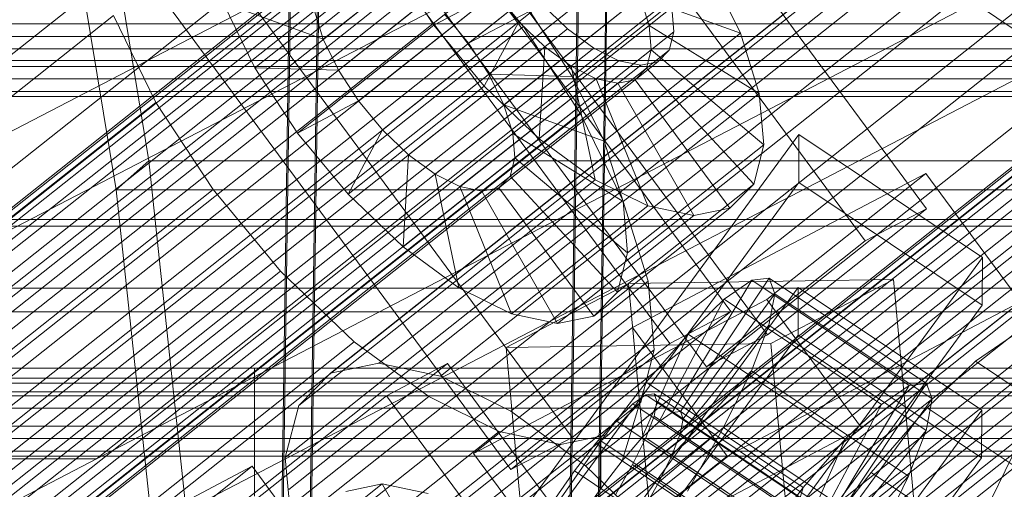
# Model space of a CAD drawing. Header units: millimetres. Extents: x -4738 to 65662, y -68080 to 6847.
# Tile 326 of 656: x -395 to -333, y -33530 to -33501. Entities that reach past the tile are written whole.
import ezdxf

# ---------------------------------------------------------------- set-up
doc = ezdxf.new("R2010")
doc.units = ezdxf.units.MM
for name, color, linetype, lineweight in [('COTAS_O', 1, 'Continuous', 0), ('frontal_C01', 7, 'Continuous', 0), ('frontal_C02', 7, 'Continuous', 0), ('frontal_C03', 7, 'Continuous', 0), ('frontal_C10', 7, 'Continuous', 0), ('frontal_secador', 7, 'Continuous', 0)]:
    doc.layers.add(name, color=color, linetype=linetype, lineweight=lineweight)
doc.dimstyles.new('R19_100', dxfattribs={"dimtxt": 250, "dimasz": 150, "dimexe": 150, "dimexo": 80, "dimgap": 100, "dimtad": 1, "dimtih": 1, "dimtoh": 1, "dimdsep": 46, "dimcen": 0.09, "dimadec": 0, "dimazin": 0, "dimtfac": 1, "dimtdec": 4, "dimtofl": 0, "dimtmove": 0, "dimatfit": 3, "dimfxl": 1, "dimtolj": 1, "dimtzin": 0, "dimarcsym": 0})

# ---------------------------------------------------------------- blocks, each defined once
blk = doc.blocks.new('DIM_R31_48')
at = {"layer": 'COTAS_O'}
for p, q in [((-1725, -33700), (-1575, -33655)), ((1725, -33700), (1575, -33655)), ((-1725, -34400), (-1725, -33700)), ((-1725, -33700), (1725, -33700)), ((-1725, -33700), (-1575, -33745)), ((1725, -33700), (1575, -33745)), ((1725, -34400), (1725, -33700))]:
    blk.add_line(p, q, dxfattribs=at)
blk.add_text('3450 O', height=250, dxfattribs=at).set_placement((0, -33600))
blk = doc.blocks.new('DIM_R31_51')
at = {"layer": 'COTAS_O'}
for p, q in [((-650, -33700), (50, -33700)), ((50, -33700), (5, -33850)), ((50, -34900), (50, -33700)), ((50, -33700), (95, -33850)), ((50, -34900), (5, -34750)), ((50, -34900), (95, -34750)), ((-650, -34900), (50, -34900))]:
    blk.add_line(p, q, dxfattribs=at)
blk.add_text('1200 O', height=250, rotation=90, dxfattribs=at).set_placement((-50, -34300))

msp = doc.modelspace()

# ---------------------------------------------------------------- linework, layer by layer
at = {"layer": 'frontal_C01'}
for p, q in [((-378.512, -33546.325), (-375.644, -33351.214)), ((-357.646, -33351.459), (-360.514, -33546.57)), ((-378.512, -33551.717), (-375.644, -33356.607)), ((-360.514, -33551.963), (-357.646, -33356.852)), ((-378.512, -33666.912), (-375.644, -33471.802)), ((-357.646, -33472.047), (-360.514, -33667.158)), ((-378.512, -33672.305), (-375.644, -33477.194)), ((-360.514, -33672.55), (-357.646, -33477.44)), ((-359.341, -33483.129), (-175.032, -33607.464))]:
    msp.add_line(p, q, dxfattribs=at)
at = {"layer": 'frontal_C02'}
for p, q in [((-373.501, -33545.31), (-345.969, -33507.788)), ((-345.981, -33510.769), (-345.969, -33507.788)), ((-345.969, -33507.788), (-334.501, -33515.457)), ((-345.981, -33510.769), (-373.513, -33548.291)), ((-334.513, -33518.438), (-345.981, -33510.769)), ((-334.501, -33515.457), (-362.033, -33552.98)), ((-334.501, -33515.457), (-334.513, -33518.438)), ((-353.378, -33525.084), (-347.835, -33516.762)), ((-347.835, -33516.762), (-348.918, -33516.88)), ((-347.835, -33516.762), (-338.005, -33523.336)), ((-347.47, -33517.722), (-347.835, -33516.762)), ((430, -33517.372), (-430, -33517.372)), ((-373.539, -33554.848), (-346.008, -33517.326)), ((-353.892, -33525.14), (-348.918, -33516.88)), ((-348.918, -33516.88), (-350.645, -33518.068)), ((-348.918, -33516.88), (-339.088, -33523.454)), ((-346.02, -33520.306), (-346.008, -33517.326)), ((-346.008, -33517.326), (-334.539, -33524.995)), ((-353.205, -33525.539), (-347.47, -33517.722)), ((-347.847, -33519.694), (-347.47, -33517.722)), ((-347.47, -33517.722), (-337.64, -33524.295)), ((-362.045, -33555.96), (-334.513, -33518.438)), ((-354.71, -33525.703), (-350.645, -33518.068)), ((-350.645, -33518.068), (-352.899, -33520.244)), ((-350.645, -33518.068), (-340.816, -33524.641)), ((-450, -33518.848), (450, -33518.848)), ((-353.384, -33526.473), (-347.847, -33519.694)), ((-348.941, -33522.543), (-347.847, -33519.694)), ((-347.847, -33519.694), (-338.017, -33526.267)), ((-346.02, -33520.306), (-373.551, -33557.829)), ((-355.777, -33526.734), (-352.899, -33520.244)), ((-352.899, -33520.244), (-355.525, -33523.26)), ((-352.899, -33520.244), (-343.069, -33526.817)), ((-334.551, -33527.975), (-346.02, -33520.306)), ((-332.629, -33520.358), (-334.938, -33521.946)), ((-334.938, -33521.946), (-337.95, -33524.855)), ((-334.938, -33521.946), (-150.629, -33645.201)), ((-480, -33522.372), (-380, -33522.372)), ((430, -33522.372), (-430, -33522.372)), ((-380, -33530.372), (-380, -33522.372)), ((-353.902, -33527.823), (-348.941, -33522.543)), ((-350.678, -33526.076), (-348.941, -33522.543)), ((-348.941, -33522.543), (-339.111, -33529.117)), ((-355.525, -33523.26), (-358.345, -33526.911)), ((-357.021, -33528.162), (-355.525, -33523.26)), ((-355.525, -33523.26), (-345.695, -33529.834)), ((-339.088, -33523.454), (-344.062, -33531.714)), ((-338.005, -33523.336), (-343.549, -33531.658)), ((-340.816, -33524.641), (-339.088, -33523.454)), ((-339.088, -33523.454), (-338.005, -33523.336)), ((-338.005, -33523.336), (-337.64, -33524.295)), ((-355.53, -33524.045), (-356.348, -33524.607)), ((-355.017, -33523.989), (-355.53, -33524.045)), ((-355.53, -33524.045), (-141.731, -33667.02)), ((-354.844, -33524.443), (-355.017, -33523.989)), ((-355.017, -33523.989), (-141.218, -33666.964)), ((-356.348, -33524.607), (-357.415, -33525.638)), ((-356.348, -33524.607), (-142.549, -33667.583)), ((-355.022, -33525.377), (-354.844, -33524.443)), ((-354.844, -33524.443), (-141.045, -33667.419)), ((-340.816, -33524.641), (-344.88, -33532.276)), ((-337.64, -33524.295), (-343.376, -33532.113)), ((-343.069, -33526.817), (-340.816, -33524.641)), ((-337.64, -33524.295), (-338.017, -33526.267)), ((-334.539, -33524.995), (-362.071, -33562.517)), ((-355.541, -33526.727), (-355.022, -33525.377)), ((-355.022, -33525.377), (-141.224, -33668.353)), ((-354.71, -33525.703), (-353.892, -33525.14)), ((-353.892, -33525.14), (-353.378, -33525.084)), ((-344.062, -33531.714), (-353.892, -33525.14)), ((-343.549, -33531.658), (-353.378, -33525.084)), ((-353.378, -33525.084), (-353.205, -33525.539)), ((-337.95, -33524.855), (-341.461, -33528.888)), ((-337.95, -33524.855), (-153.641, -33648.11)), ((-334.539, -33524.995), (-334.551, -33527.975)), ((-357.415, -33525.638), (-358.659, -33527.067)), ((-357.415, -33525.638), (-143.617, -33668.613)), ((-355.777, -33526.734), (-354.71, -33525.703)), ((-344.88, -33532.276), (-354.71, -33525.703)), ((-353.205, -33525.539), (-353.384, -33526.473)), ((-343.376, -33532.113), (-353.205, -33525.539)), ((-354.725, -33529.496), (-350.678, -33526.076)), ((-353.384, -33526.473), (-353.902, -33527.823)), ((-343.554, -33533.047), (-353.384, -33526.473)), ((-352.938, -33530.052), (-350.678, -33526.076)), ((-350.678, -33526.076), (-340.848, -33532.65)), ((-338.017, -33526.267), (-343.554, -33533.047)), ((-338.017, -33526.267), (-339.111, -33529.117)), ((-358.345, -33526.911), (-361.166, -33530.949)), ((-358.659, -33527.067), (-359.995, -33528.796)), ((-358.659, -33527.067), (-144.861, -33670.042)), ((-358.345, -33526.911), (-358.357, -33529.892)), ((-348.515, -33533.485), (-358.345, -33526.911)), ((-357.021, -33528.162), (-355.777, -33526.734)), ((-356.363, -33528.401), (-355.541, -33526.727)), ((-345.947, -33533.307), (-355.777, -33526.734)), ((-355.541, -33526.727), (-141.742, -33669.702)), ((-343.069, -33526.817), (-345.947, -33533.307)), ((-345.695, -33529.834), (-343.069, -33526.817)), ((-353.902, -33527.823), (-354.725, -33529.496)), ((-344.073, -33534.396), (-353.902, -33527.823)), ((-362.083, -33565.498), (-334.551, -33527.975)), ((-358.357, -33529.892), (-357.021, -33528.162)), ((-357.434, -33530.284), (-356.363, -33528.401)), ((-347.191, -33534.736), (-357.021, -33528.162)), ((-356.363, -33528.401), (-142.565, -33671.376)), ((-334.981, -33532.652), (-332.659, -33527.929)), ((-359.995, -33528.796), (-361.332, -33530.709)), ((-146.196, -33671.772), (-359.995, -33528.796)), ((-341.461, -33528.888), (-345.231, -33533.769)), ((-341.461, -33528.888), (-157.152, -33652.142)), ((-354.725, -33529.496), (-355.796, -33531.38)), ((-344.895, -33536.07), (-354.725, -33529.496)), ((-339.111, -33529.117), (-344.073, -33534.396)), ((-339.111, -33529.117), (-340.848, -33532.65)), ((-359.693, -33531.804), (-358.357, -33529.892)), ((-358.357, -33529.892), (-348.527, -33536.466)), ((-348.515, -33533.485), (-345.695, -33529.834)), ((-345.695, -33529.834), (-347.191, -33534.736))]:
    msp.add_line(p, q, dxfattribs=at)
at = {"layer": 'frontal_C03'}
for p, q in [((1250, -33500.858), (-1250, -33500.858)), ((1250, -33501.652), (-1250, -33501.652)), ((-1250, -33502.417), (1250, -33502.417)), ((1250, -33503.54), (-1250, -33503.54)), ((1250, -33504.304), (-1250, -33504.304)), ((1250, -33505.098), (-1250, -33505.098)), ((1250, -33505.414), (-1250, -33505.414)), ((1250, -33523), (-1250, -33523)), ((1250, -33523.316), (-1250, -33523.316)), ((1250, -33524.11), (-1250, -33524.11)), ((-1250, -33524.874), (1250, -33524.874)), ((1250, -33525.997), (-1250, -33525.997)), ((1250, -33526.761), (-1250, -33526.761)), ((1250, -33527.555), (-1250, -33527.555)), ((1250, -33527.872), (-1250, -33527.872))]:
    msp.add_line(p, q, dxfattribs=at)
at = {"layer": 'frontal_C10'}
for p, q in [((-389.873, -33528.042), (-119.796, -33387.719)), ((-119.329, -33393.599), (-389.407, -33533.922)), ((-212.591, -33395.592), (-372.214, -33522.066)), ((-215.614, -33396.215), (-375.236, -33522.69)), ((-208.749, -33396.4), (-368.371, -33522.874)), ((-217.611, -33398.228), (-377.234, -33524.702)), ((-204.349, -33398.584), (-363.972, -33525.059)), ((-192.058, -33399.036), (-377.22, -33545.746)), ((-193.129, -33399.257), (-378.291, -33545.967)), ((-190.696, -33399.322), (-375.859, -33546.032)), ((-193.836, -33399.97), (-378.999, -33546.68)), ((-189.137, -33400.096), (-374.3, -33546.806)), ((-194.133, -33401.126), (-379.295, -33547.837)), ((-218.447, -33401.492), (-378.07, -33527.966)), ((-187.487, -33401.305), (-372.649, -33548.015)), ((-199.691, -33401.996), (-359.314, -33528.47)), ((-193.997, -33402.648), (-379.16, -33549.358)), ((-185.858, -33402.866), (-371.02, -33549.577)), ((-193.439, -33404.43), (-378.601, -33551.14)), ((-369.523, -33551.384), (-184.361, -33404.674)), ((-218.064, -33405.785), (-377.687, -33532.26)), ((-192.496, -33406.352), (-377.659, -33553.062)), ((-183.098, -33406.604), (-368.261, -33553.315)), ((-195.094, -33406.403), (-354.716, -33532.877)), ((-191.234, -33408.283), (-376.396, -33554.993)), ((-182.156, -33408.526), (-367.318, -33555.237)), ((-189.737, -33410.09), (-374.899, -33556.801)), ((-216.489, -33410.816), (-376.112, -33537.29)), ((-350.492, -33537.979), (-190.869, -33411.504)), ((-188.107, -33411.652), (-373.27, -33558.362)), ((-186.457, -33412.86), (-371.62, -33559.571)), ((-213.829, -33416.24), (-373.452, -33542.714)), ((-210.265, -33421.688), (-369.888, -33548.163)), ((-206.04, -33426.79), (-365.663, -33553.264)), ((-304.741, -33460.589), (-477.063, -33550.122)), ((-389.873, -33528.042), (-304.741, -33460.589)), ((-476.596, -33556.002), (-304.275, -33466.469)), ((-304.275, -33466.469), (-389.407, -33533.922)), ((-338.001, -33512.423), (-366.435, -33473.908)), ((-370.253, -33475.913), (-341.819, -33514.428)), ((-350.219, -33518.839), (-378.653, -33480.323)), ((-376.367, -33481.778), (-347.933, -33520.293)), ((-382.471, -33482.328), (-354.037, -33520.843)), ((-351.751, -33522.298), (-380.185, -33483.782)), ((-386.598, -33509.418), (-390.255, -33487.048)), ((-376.671, -33488.117), (-536.294, -33614.592)), ((-388.585, -33488.193), (-360.151, -33526.708)), ((-365.45, -33488.79), (-550.613, -33635.5)), ((-364.379, -33488.569), (-549.542, -33635.279)), ((-363.018, -33488.855), (-548.181, -33635.565)), ((-366.158, -33489.503), (-551.321, -33636.213)), ((-361.459, -33489.629), (-546.622, -33636.339)), ((-392.207, -33489.544), (-388.644, -33511.227)), ((-363.969, -33528.713), (-392.404, -33490.198)), ((-366.454, -33490.659), (-551.617, -33637.37)), ((-359.809, -33490.838), (-544.971, -33637.548)), ((-372.013, -33491.529), (-531.636, -33618.003)), ((-366.319, -33492.181), (-551.481, -33638.891)), ((-358.18, -33492.399), (-543.342, -33639.11)), ((-365.761, -33493.963), (-550.923, -33640.673)), ((-541.845, -33640.917), (-356.683, -33494.207)), ((-375.693, -33501.833), (-367.18, -33495.087)), ((-358.102, -33495.331), (-366.615, -33502.076)), ((-364.818, -33495.885), (-549.981, -33642.595)), ((-355.42, -33496.137), (-540.582, -33642.848)), ((-367.415, -33495.936), (-527.038, -33622.41)), ((-367.415, -33495.936), (-363.191, -33501.037)), ((-371.458, -33496.869), (-379.972, -33503.614)), ((-374.75, -33503.754), (-366.237, -33497.009)), ((-368.792, -33500.944), (-371.458, -33496.869)), ((-365.352, -33504.007), (-356.839, -33497.262)), ((-351.617, -33497.402), (-360.131, -33504.147)), ((-351.617, -33497.402), (-349.628, -33501.459)), ((-363.555, -33497.816), (-548.718, -33644.526)), ((-354.477, -33498.059), (-539.64, -33644.77)), ((-373.488, -33505.685), (-364.974, -33498.94)), ((-364.974, -33498.94), (-368.792, -33500.944)), ((-364.974, -33498.94), (-363.477, -33500.747)), ((-364.409, -33505.929), (-355.896, -33499.184)), ((-355.338, -33500.966), (-355.896, -33499.184)), ((-355.896, -33499.184), (-349.628, -33501.459)), ((-362.058, -33499.623), (-547.221, -33646.334)), ((-353.919, -33499.842), (-539.082, -33646.552)), ((-381.961, -33499.557), (-375.693, -33501.833)), ((-381.961, -33499.557), (-379.972, -33503.614)), ((-375.693, -33501.833), (-376.251, -33500.05)), ((-366.615, -33502.076), (-362.797, -33500.072)), ((-360.131, -33504.147), (-362.797, -33500.072)), ((-360.429, -33501.185), (-362.058, -33499.623)), ((-353.919, -33499.842), (-353.784, -33501.363)), ((-388.811, -33500.349), (-548.434, -33626.823)), ((-386.151, -33505.773), (-388.811, -33500.349)), ((-371.991, -33507.493), (-363.477, -33500.747)), ((-368.112, -33500.269), (-366.615, -33502.076)), ((-363.477, -33500.747), (-365.632, -33504.761)), ((-363.477, -33500.747), (-361.848, -33502.309)), ((-360.429, -33501.185), (-545.592, -33647.895)), ((-353.784, -33501.363), (-538.946, -33648.074)), ((-522.814, -33627.512), (-363.191, -33501.037)), ((-368.792, -33500.944), (-377.306, -33507.69)), ((-365.632, -33504.761), (-368.792, -33500.944)), ((-363.851, -33507.711), (-355.338, -33500.966)), ((-363.191, -33501.037), (-359.627, -33506.486)), ((-358.779, -33502.393), (-360.429, -33501.185)), ((-355.203, -33502.487), (-355.338, -33500.966)), ((-355.338, -33500.966), (-348.449, -33505.222)), ((-353.784, -33501.363), (-354.08, -33502.52)), ((-374.75, -33503.754), (-375.693, -33501.833)), ((-349.628, -33501.459), (-358.141, -33508.205)), ((-349.628, -33501.459), (-348.449, -33505.222)), ((-358.779, -33502.393), (-543.942, -33649.104)), ((-354.08, -33502.52), (-539.242, -33649.23)), ((-370.361, -33509.054), (-361.848, -33502.309)), ((-366.615, -33502.076), (-365.352, -33504.007)), ((-363.716, -33509.233), (-355.203, -33502.487)), ((-361.848, -33502.309), (-362.193, -33508.057)), ((-361.848, -33502.309), (-360.198, -33503.518)), ((-357.22, -33503.167), (-358.779, -33502.393)), ((-355.499, -33503.644), (-355.203, -33502.487)), ((-355.203, -33502.487), (-348.163, -33508.434)), ((-354.08, -33502.52), (-354.788, -33503.233)), ((-357.22, -33503.167), (-542.383, -33649.878)), ((-354.788, -33503.233), (-539.95, -33649.943)), ((-355.859, -33503.454), (-357.22, -33503.167)), ((-354.788, -33503.233), (-355.859, -33503.454)), ((-355.859, -33503.454), (-541.021, -33650.164)), ((-379.972, -33503.614), (-374.75, -33503.754)), ((-379.972, -33503.614), (-377.306, -33507.69)), ((-373.488, -33505.685), (-374.75, -33503.754)), ((-368.711, -33510.263), (-360.198, -33503.518)), ((-364.012, -33510.389), (-355.499, -33503.644)), ((-360.198, -33503.518), (-358.709, -33510.609)), ((-360.198, -33503.518), (-358.639, -33504.292)), ((-356.206, -33504.357), (-355.499, -33503.644)), ((-355.499, -33503.644), (-348.789, -33510.876)), ((-367.152, -33511.037), (-358.639, -33504.292)), ((-360.131, -33504.147), (-365.352, -33504.007)), ((-365.352, -33504.007), (-364.409, -33505.929)), ((-364.72, -33511.102), (-356.206, -33504.357)), ((-358.141, -33508.205), (-360.131, -33504.147)), ((-358.639, -33504.292), (-355.418, -33512.243)), ((-358.639, -33504.292), (-357.278, -33504.578)), ((-357.278, -33504.578), (-356.206, -33504.357)), ((-356.206, -33504.357), (-350.283, -33512.381)), ((-365.632, -33504.761), (-374.145, -33511.506)), ((-365.791, -33511.323), (-357.278, -33504.578)), ((-362.193, -33508.057), (-365.632, -33504.761)), ((-357.278, -33504.578), (-352.544, -33512.847)), ((-377.306, -33507.69), (-373.488, -33505.685)), ((-371.991, -33507.493), (-373.488, -33505.685)), ((-348.449, -33505.222), (-356.963, -33511.968)), ((-348.449, -33505.222), (-348.163, -33508.434)), ((-386.151, -33505.773), (-545.774, -33632.247)), ((-382.587, -33511.221), (-386.151, -33505.773)), ((-358.141, -33508.205), (-364.409, -33505.929)), ((-364.409, -33505.929), (-363.851, -33507.711)), ((-359.627, -33506.486), (-519.25, -33632.96)), ((-359.627, -33506.486), (-356.967, -33511.91)), ((-374.145, -33511.506), (-371.991, -33507.493)), ((-370.361, -33509.054), (-371.991, -33507.493)), ((-377.306, -33507.69), (-374.145, -33511.506)), ((-362.193, -33508.057), (-370.706, -33514.802)), ((-356.963, -33511.968), (-363.851, -33507.711)), ((-363.851, -33507.711), (-363.716, -33509.233)), ((-358.709, -33510.609), (-362.193, -33508.057)), ((-356.963, -33511.968), (-358.141, -33508.205)), ((-348.163, -33508.434), (-356.677, -33515.179)), ((-348.163, -33508.434), (-348.789, -33510.876)), ((-370.706, -33514.802), (-370.361, -33509.054)), ((-368.711, -33510.263), (-370.361, -33509.054)), ((-363.716, -33509.233), (-364.012, -33510.389)), ((-356.677, -33515.179), (-363.716, -33509.233)), ((-386.598, -33509.418), (-388.644, -33511.227)), ((-384.112, -33532.811), (-386.598, -33509.418)), ((73.651, -33509.418), (-386.598, -33509.418)), ((-367.222, -33517.354), (-368.711, -33510.263)), ((-367.152, -33511.037), (-368.711, -33510.263)), ((-358.709, -33510.609), (-367.222, -33517.354)), ((-364.012, -33510.389), (-364.72, -33511.102)), ((-357.302, -33517.621), (-364.012, -33510.389)), ((-355.418, -33512.243), (-358.709, -33510.609)), ((-356.367, -33519.84), (-338.04, -33510.217)), ((-338.04, -33510.217), (-347.972, -33518.087)), ((-332.116, -33518.241), (-338.04, -33510.217)), ((-382.587, -33511.221), (-542.21, -33637.696)), ((-388.644, -33511.227), (-386.217, -33533.914)), ((-388.644, -33511.227), (71.604, -33511.227)), ((-378.362, -33516.323), (-382.587, -33511.221)), ((-363.931, -33518.988), (-367.152, -33511.037)), ((-365.791, -33511.323), (-367.152, -33511.037)), ((-364.72, -33511.102), (-365.791, -33511.323)), ((-358.796, -33519.126), (-364.72, -33511.102)), ((-348.789, -33510.876), (-357.302, -33517.621)), ((-348.789, -33510.876), (-350.283, -33512.381)), ((-374.145, -33511.506), (-370.706, -33514.802)), ((-361.057, -33519.593), (-365.791, -33511.323)), ((-356.967, -33511.91), (-516.59, -33638.384)), ((-355.418, -33512.243), (-363.931, -33518.988)), ((-350.283, -33512.381), (-358.796, -33519.126)), ((-356.967, -33511.91), (-355.392, -33516.94)), ((-356.677, -33515.179), (-356.963, -33511.968)), ((-352.544, -33512.847), (-355.418, -33512.243)), ((-350.283, -33512.381), (-352.544, -33512.847)), ((-347.933, -33520.293), (-338.001, -33512.423)), ((-338.001, -33512.423), (-341.819, -33514.428)), ((-567.875, -33513.078), (-15.576, -33513.078)), ((-352.544, -33512.847), (-361.057, -33519.593)), ((-370.706, -33514.802), (-367.222, -33517.354)), ((-341.819, -33514.428), (-351.751, -33522.298)), ((-357.302, -33517.621), (-356.677, -33515.179)), ((-378.362, -33516.323), (-537.985, -33642.797)), ((-373.765, -33520.73), (-378.362, -33516.323)), ((-355.392, -33516.94), (-515.015, -33643.415)), ((-367.222, -33517.354), (-363.931, -33518.988)), ((-356.615, -33517.083), (-364.272, -33521.093)), ((-340.068, -33516.834), (-356.615, -33517.083)), ((-356.615, -33517.083), (-338.102, -33715.584)), ((-355.392, -33516.94), (-355.009, -33521.233)), ((-347.724, -33520.843), (-340.068, -33516.834)), ((-321.555, -33715.334), (-340.068, -33516.834)), ((-358.796, -33519.126), (-357.302, -33517.621)), ((-347.972, -33518.087), (-366.299, -33527.709)), ((-332.116, -33518.241), (-350.444, -33527.864)), ((-347.972, -33518.087), (-342.048, -33526.111)), ((-342.048, -33526.111), (-332.116, -33518.241)), ((-363.931, -33518.988), (-361.057, -33519.593)), ((-361.057, -33519.593), (-358.796, -33519.126)), ((-360.151, -33526.708), (-350.219, -33518.839)), ((-350.219, -33518.839), (-354.037, -33520.843)), ((-366.299, -33527.709), (-356.367, -33519.84)), ((-356.367, -33519.84), (-350.444, -33527.864)), ((-351.751, -33522.298), (-347.933, -33520.293)), ((-373.765, -33520.73), (-533.387, -33647.204)), ((-369.107, -33524.141), (-373.765, -33520.73)), ((-364.272, -33521.093), (-347.724, -33520.843)), ((-354.037, -33520.843), (-363.969, -33528.713)), ((-329.211, -33719.344), (-347.724, -33520.843)), ((-355.009, -33521.233), (-514.632, -33647.708)), ((-345.758, -33719.594), (-364.272, -33521.093)), ((-355.009, -33521.233), (-355.845, -33524.498)), ((-367.925, -33522.092), (-377.857, -33529.961)), ((-372.214, -33522.066), (-375.236, -33522.69)), ((-368.371, -33522.874), (-372.214, -33522.066)), ((-371.743, -33524.097), (-367.925, -33522.092)), ((-339.49, -33560.607), (-367.925, -33522.092)), ((-375.236, -33522.69), (-377.234, -33524.702)), ((-363.972, -33525.059), (-368.371, -33522.874)), ((-369.107, -33524.141), (-528.73, -33650.616)), ((-381.675, -33531.966), (-371.743, -33524.097)), ((-371.743, -33524.097), (-343.309, -33562.612)), ((-364.707, -33526.326), (-369.107, -33524.141)), ((-355.845, -33524.498), (-515.468, -33650.972)), ((-377.234, -33524.702), (-378.07, -33527.966)), ((-355.845, -33524.498), (-357.842, -33526.51)), ((-359.314, -33528.47), (-363.972, -33525.059)), ((-364.707, -33526.326), (-524.33, -33652.8)), ((-357.842, -33526.51), (-517.465, -33652.985)), ((-360.865, -33527.134), (-364.707, -33526.326)), ((-357.842, -33526.51), (-360.865, -33527.134)), ((-360.376, -33535.733), (-342.048, -33526.111)), ((-360.865, -33527.134), (-520.488, -33653.608)), ((-363.969, -33528.713), (-360.151, -33526.708)), ((-360.376, -33535.733), (-366.299, -33527.709)), ((-562.195, -33617.575), (-389.873, -33528.042)), ((-509.538, -33528.042), (-389.873, -33528.042)), ((-378.07, -33527.966), (-377.687, -33532.26)), ((-350.444, -33527.864), (-360.376, -33535.733)), ((-380.143, -33528.507), (-390.075, -33536.377)), ((-383.961, -33530.512), (-380.143, -33528.507)), ((-351.709, -33567.022), (-380.143, -33528.507)), ((-354.716, -33532.877), (-359.314, -33528.47)), ((-372.022, -33529.607), (-380.535, -33536.353)), ((-374.283, -33530.074), (-372.022, -33529.607)), ((-367.288, -33537.877), (-372.022, -33529.607)), ((-372.022, -33529.607), (-369.148, -33530.212))]:
    msp.add_line(p, q, dxfattribs=at)
at = {"layer": 'frontal_secador'}
for p, q in [((1360, -33503.147), (-1360, -33503.147)), ((-1360, -33513.5), (1360, -33513.5)), ((-1250, -33513.5), (1250, -33513.5)), ((1360, -33523.853), (-1360, -33523.853))]:
    msp.add_line(p, q, dxfattribs=at)

# ---------------------------------------------------------------- dimensions: what is measured, and where the dimension line sits
at = {"layer": 'COTAS_O'}
for p1, p2, distance, picture, middle in [((-650, -34900), (-650, -33700), -700, 'DIM_R31_51', (50, -34300)), ((-1725, -34400), (1725, -34400), 700, 'DIM_R31_48', (0, -33700))]:
    dim = msp.add_aligned_dim(p1=p1, p2=p2, distance=distance, text='<> O', dimstyle='R19_100', dxfattribs=at)
    dim.commit()
    dim.dimension.update_dxf_attribs({"geometry": picture, "text_midpoint": middle})

doc.saveas('drawing.dxf')
